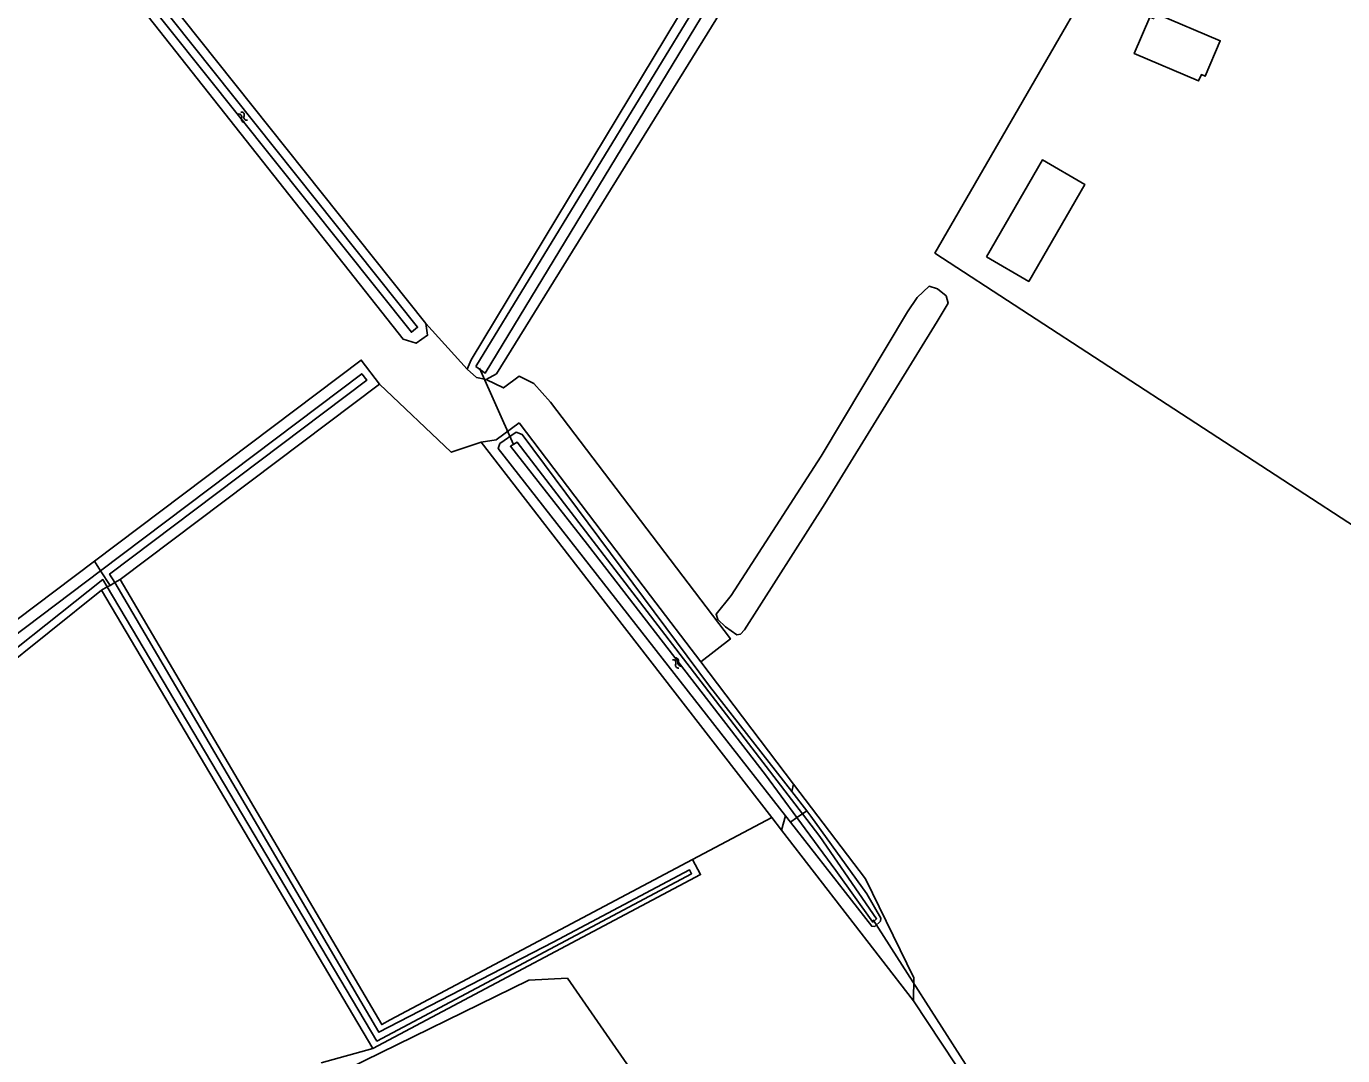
# Model space of a CAD drawing. Extents: x 136000 to 141014, y 402000 to 403500.
# Drawn here: x 137424.5 to 137612.8, y 402533.2 to 402680.4 of the extents above; entities that cross this region are included whole.
import ezdxf

# ---------------------------------------------------------------- set-up
doc = ezdxf.new("R2010")
doc.units = 0
for name, color, linetype in [('gg-afsc-draadraster', 7, 'Continuous'), ('gg-afsc-lijn draadraster', 7, 'Continuous'), ('gg-bbg-luifel en loopbrug', 7, 'Continuous'), ('gg-knt-bronhoudergrens', 7, 'Continuous'), ('gg-kntw-bovenkant insteek waterloop', 7, 'Continuous'), ('gg-kntw-waterlijn', 7, 'Continuous'), ('gg-kwrk-duiker nz buis', 7, 'Continuous'), ('gt-grn-groengrens', 7, 'Continuous'), ('gt-grn-vlakafsluiter', 7, 'Continuous'), ('gt-symb-watersymbool', 7, 'Continuous')]:
    doc.layers.add(name, color=color, linetype=linetype)

# ---------------------------------------------------------------- blocks, each defined once
blk = doc.blocks.new('gt0-WA')
at = {"layer": 'gt-symb-watersymbool'}
for centre, start, end in [((-0.32, 0.02), 28.0725, 151.9275), ((0.43, 0.42), 208.0725, 331.9275), ((-0.32, -0.43), 28.0725, 151.9275), ((0.43, -0.03), 208.0725, 331.9275)]:
    blk.add_arc(centre, 0.425, start, end, dxfattribs=at)

msp = doc.modelspace()

# ---------------------------------------------------------------- linework, layer by layer
at = {"layer": 'gg-afsc-draadraster'}
msp.add_lwpolyline([(137549.8, 402475.71), (137528.61, 402505.55), (137516.4, 402523.39), (137501.91, 402544.29), (137496.39, 402544.05), (137470.5, 402531.36), (137518.27, 402460.93)], dxfattribs=at)
at = {"layer": 'gg-afsc-lijn draadraster'}
msp.add_line((137519.81, 402561.27), (137476.54, 402538.37), dxfattribs=at)
at = {"layer": 'gg-bbg-luifel en loopbrug'}
for points in [[(137585.17, 402681.71), (137582.95, 402676.47), (137592.16, 402672.57), (137592.55, 402673.49), (137593.1, 402673.25), (137595.24, 402678.32), (137586.03, 402682.22), (137585.72, 402681.48), (137585.17, 402681.71)], [(137561.81, 402647.42), (137569.81, 402661.28), (137575.87, 402657.78), (137567.87, 402643.92), (137561.81, 402647.42)]]:
    msp.add_lwpolyline(points, dxfattribs=at)
at = {"layer": 'gg-knt-bronhoudergrens'}
msp.add_line((137481.66, 402637.92), (137487.55, 402631.39), dxfattribs=at)
for points in [[(137592.81, 402714.35), (137554.46, 402647.96), (137641.52, 402591.26), (137647.46, 402590.38), (137653.95, 402590.17), (137711.23, 402676.15)], [(137520.96, 402589.53), (137525.21, 402592.8), (137499.5, 402626.65), (137497.1, 402629.3), (137495.01, 402630.35), (137492.75, 402628.7), (137490.28, 402629.88)], [(137494.98, 402623.7), (137491.72, 402621.27), (137489.56, 402620.95)]]:
    msp.add_lwpolyline(points, dxfattribs=at)
at = {"layer": 'gg-kntw-bovenkant insteek waterloop'}
for p, q in [((137488.15, 402632.68), (137545.16, 402727.26)), ((137431.75, 402700.53), (137481.66, 402637.92)), ((137487.55, 402631.39), (137488.15, 402632.68)), ((137491.74, 402630.68), (137490.28, 402629.88)), ((137475.02, 402629.23), (137437.94, 402601.3)), ((137412.88, 402587.83), (137434.27, 402603.93)), ((137435.3, 402599.76), (137415.93, 402584.28)), ((137474.09, 402534.25), (137435.3, 402599.76)), ((137533.97, 402570.99), (137536.12, 402568.23)), ((137533.78, 402566.62), (137533.07, 402567.54)), ((137476.54, 402538.37), (137519.81, 402561.27))]:
    msp.add_line(p, q, dxfattribs=at)
for points in [[(137550.38, 402725.72), (137549.89, 402724.58), (137491.74, 402630.68)], [(137481.66, 402637.92), (137481.9, 402636.21), (137480.27, 402635.08), (137478.4, 402635.65), (137428.82, 402698.42), (137429.72, 402699.96), (137431.75, 402700.53)], [(137527.21, 402594.11), (137526.66, 402593.49), (137526.12, 402593.41), (137524.49, 402594.54), (137523.43, 402595.58), (137523.15, 402596.33), (137525.32, 402599.01), (137538.19, 402618.93), (137550.53, 402639.56), (137551.93, 402641.61), (137553.61, 402643.22), (137554.8, 402642.86), (137556.07, 402641.83), (137556.33, 402640.82), (137554.79, 402638.17), (137538.72, 402612.12), (137527.21, 402594.11)], [(137434.27, 402603.93), (137472.43, 402632.67), (137475.02, 402629.23)], [(137490.28, 402629.88), (137488.91, 402630.16), (137487.55, 402631.39)], [(137533.97, 402570.99), (137522.22, 402586.04), (137495.43, 402622.01), (137494.56, 402622.38), (137492.23, 402620.74), (137492.02, 402620.05), (137533.07, 402567.54)], [(137437.94, 402601.3), (137475.35, 402537.67), (137476.54, 402538.37)], [(137536.12, 402568.23), (137536.7, 402567.49), (137544.7, 402556.39), (137546.71, 402552.88), (137546.65, 402552.44), (137545.84, 402551.71), (137545.42, 402551.73), (137533.78, 402566.62)], [(137519.81, 402561.27), (137520.94, 402559.13), (137474.09, 402534.25)]]:
    msp.add_lwpolyline(points, dxfattribs=at)
at = {"layer": 'gg-kntw-waterlijn'}
msp.add_line((137413.95, 402586.58), (137435.15, 402602.56), dxfattribs=at)
for points in [[(137488.79, 402631.75), (137545.87, 402725.19), (137547, 402724.49), (137490.15, 402630.82), (137488.79, 402631.75)], [(137430.13, 402698.67), (137479.59, 402636.65), (137480.48, 402637.36), (137430.93, 402699.51), (137430.13, 402698.67)], [(137435.15, 402602.56), (137472.49, 402630.71), (137473.2, 402629.78), (137436.44, 402602.07), (137437.16, 402600.85)], [(137535.51, 402567.8), (137494.7, 402620.95), (137493.75, 402620.36), (137504.76, 402606.31), (137530.23, 402573.37), (137534.72, 402567.27)], [(137415.14, 402585.2), (137435.46, 402601.29), (137436.1, 402600.23)], [(137437.16, 402600.85), (137474.95, 402536.58), (137499.85, 402549.45), (137519.35, 402559.82), (137519.65, 402559.25), (137474.66, 402535.32), (137436.1, 402600.23)], [(137535.51, 402567.8), (137537.99, 402564.58), (137546.1, 402552.81), (137545.56, 402552.33), (137540.3, 402559.7), (137534.72, 402567.27)]]:
    msp.add_lwpolyline(points, dxfattribs=at)
at = {"layer": 'gg-kwrk-duiker nz buis'}
msp.add_line((137494.19, 402620.61), (137489.34, 402631.5), dxfattribs=at)
msp.add_lwpolyline([(137532.79, 402458.08), (137587.52, 402487.19), (137545.63, 402552.66)], dxfattribs=at)
at = {"layer": 'gt-grn-groengrens'}
for p, q in [((137513.77, 402598.98), (137494.98, 402623.7)), ((137520.96, 402589.53), (137513.77, 402598.98)), ((137534.25, 402572.05), (137520.96, 402589.53)), ((137533.97, 402570.99), (137534.25, 402572.05)), ((137519.81, 402561.27), (137531.15, 402567.27)), ((137531.15, 402567.27), (137532.52, 402565.49)), ((137532.52, 402565.49), (137533.07, 402567.54)), ((137532.52, 402565.49), (137551.4, 402541.07)), ((137551.4, 402541.07), (137584.93, 402490.38)), ((137466.71, 402532.22), (137474.09, 402534.25))]:
    msp.add_line(p, q, dxfattribs=at)
for points in [[(137475.02, 402629.23), (137485.29, 402619.49), (137489.56, 402620.95)], [(137489.56, 402620.95), (137508.58, 402596.35), (137531.15, 402567.27)], [(137551.4, 402541.07), (137551.42, 402544.35), (137544.54, 402558.5), (137534.25, 402572.05)]]:
    msp.add_lwpolyline(points, dxfattribs=at)
at = {"layer": 'gt-grn-vlakafsluiter'}
for p, q in [((137435.15, 402602.56), (137434.27, 402603.93)), ((137436.5, 402600.46), (137435.15, 402602.56)), ((137435.3, 402599.76), (137436.1, 402600.23)), ((137436.1, 402600.23), (137436.5, 402600.46)), ((137436.5, 402600.46), (137437.16, 402600.85)), ((137437.16, 402600.85), (137437.94, 402601.3)), ((137535.51, 402567.8), (137536.12, 402568.23)), ((137534.72, 402567.27), (137533.78, 402566.62)), ((137535.51, 402567.8), (137534.72, 402567.27))]:
    msp.add_line(p, q, dxfattribs=at)

# ---------------------------------------------------------------- block references
at = {"layer": 'gt-symb-watersymbool'}
for p, rotation in [((137455.46, 402667.44), -51.61754266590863), ((137517.59, 402589.33), 128.01566048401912)]:
    msp.add_blockref('gt0-WA', p, dxfattribs=dict(at, rotation=rotation))

doc.saveas('drawing.dxf')
